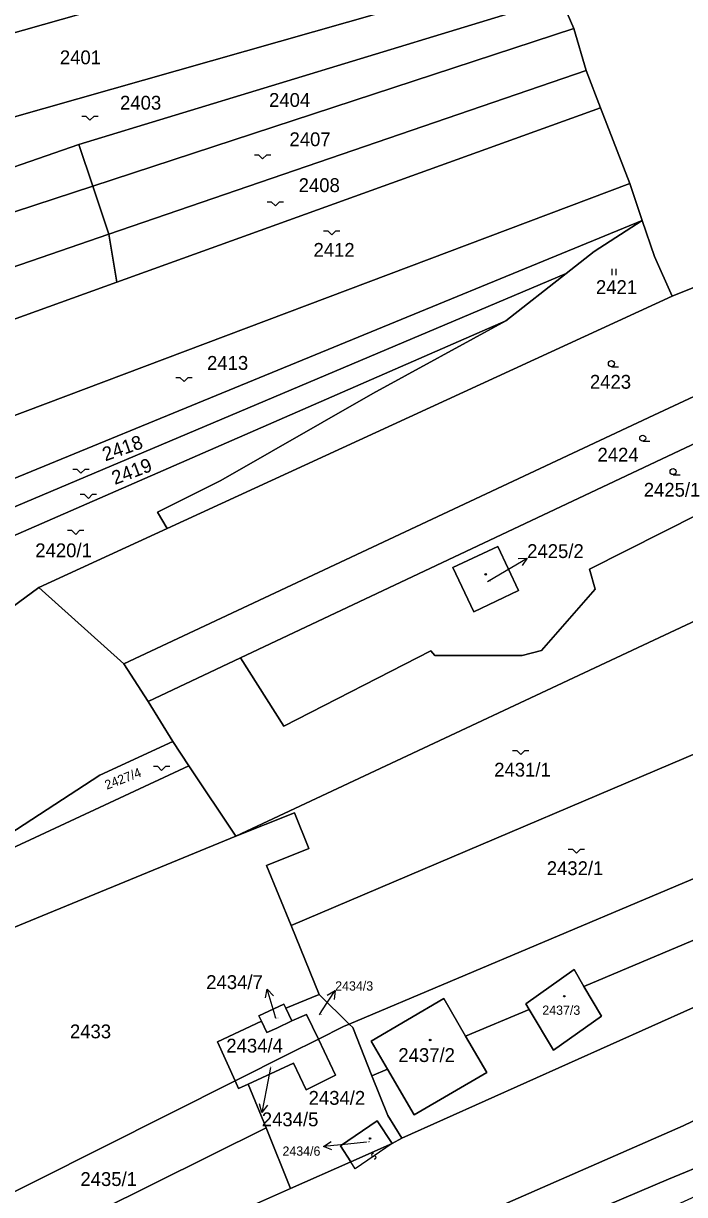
# Model space of a CAD drawing. Extents: x -596024 to -594475, y -1163820 to -1161957.
# Drawn here: x -595680.5 to -595599.2, y -1163522.9 to -1163378.9 of the extents above; entities that cross this region are included whole.
import ezdxf

# ---------------------------------------------------------------- set-up
doc = ezdxf.new("R2010")
doc.units = 0
for name, color, linetype in [('Level 1', 7, 'Continuous'), ('Level 13', 7, 'Continuous'), ('Level 3', 7, 'Continuous'), ('Level 4', 7, 'Continuous'), ('Level 5', 7, 'Continuous'), ('Level 57', 7, 'Continuous'), ('Level 60', 7, 'Continuous')]:
    doc.layers.add(name, color=color, linetype=linetype)

msp = doc.modelspace()

# ---------------------------------------------------------------- linework, layer by layer
at = {"layer": 'Level 1'}
for points in [[(-595619.16, -1163362.35), (-595777.25, -1163407.17)], [(-595615.88, -1163371.68), (-595719.5, -1163401.18), (-595717.29, -1163405.33)], [(-595673.65, -1163393.82), (-595614.46, -1163375.76)], [(-595614.46, -1163375.76), (-595612.85, -1163379.57)], [(-595671.94, -1163398.94), (-595612.85, -1163379.57)], [(-595612.85, -1163379.57), (-595611.3, -1163384.71)], [(-595611.3, -1163384.71), (-595669.97, -1163404.86)], [(-595611.3, -1163384.71), (-595609.55, -1163389.32)], [(-595669, -1163410.75), (-595609.55, -1163389.32)], [(-595609.55, -1163389.32), (-595605.97, -1163398.63)], [(-595688.84, -1163399.07), (-595673.65, -1163393.82)], [(-595673.65, -1163393.82), (-595671.94, -1163398.94)], [(-595712.76, -1163412.32), (-595671.94, -1163398.94)], [(-595605.97, -1163398.63), (-595695.28, -1163432.28), (-595696.91, -1163433.42)], [(-595671.94, -1163398.94), (-595669.97, -1163404.86)], [(-595605.97, -1163398.63), (-595604.42, -1163403.16)], [(-595600.74, -1163412.46), (-595568.94, -1163399.74)], [(-595689.43, -1163438.07), (-595604.42, -1163403.16)], [(-595668.12, -1163457.65), (-595603, -1163427.09), (-595553.43, -1163403.95)], [(-595604.42, -1163403.16), (-595610.34, -1163406.98), (-595613.78, -1163409.67)], [(-595600.74, -1163412.46), (-595602.94, -1163407.6), (-595604.42, -1163403.16)], [(-595669.97, -1163404.86), (-595708.54, -1163418.11)], [(-595669.97, -1163404.86), (-595669, -1163410.75)], [(-595686.75, -1163440.55), (-595613.78, -1163409.67)], [(-595653.78, -1163456.92), (-595600.6, -1163431.79), (-595551.01, -1163408.39)], [(-595653.78, -1163456.92), (-595648.46, -1163465.32), (-595630.42, -1163456.07), (-595629.93, -1163456.62), (-595619.2, -1163456.65), (-595616.81, -1163456.01), (-595610.22, -1163448.47), (-595610.93, -1163446.04), (-595579.41, -1163430.13), (-595547.03, -1163421.04), (-595551.01, -1163408.39)], [(-595613.78, -1163409.67), (-595621.21, -1163415.5)], [(-595699.66, -1163421.8), (-595669, -1163410.75)], [(-595662.79, -1163441.03), (-595600.74, -1163412.46)], [(-595690.49, -1163447.6), (-595684.07, -1163442.95), (-595621.21, -1163415.5)], [(-595621.21, -1163415.5), (-595637.53, -1163424.42), (-595656.23, -1163435.11), (-595664.01, -1163439.01), (-595662.79, -1163441.03)], [(-595678.57, -1163448.29), (-595662.79, -1163441.03)], [(-595627.69, -1163445.82), (-595625.12, -1163451.25), (-595619.62, -1163448.65), (-595622.19, -1163443.22), (-595627.69, -1163445.82)], [(-595678.57, -1163448.29), (-595686.13, -1163453.8)], [(-595678.57, -1163448.29), (-595668.12, -1163457.65)], [(-595591.83, -1163449.51), (-595654.39, -1163478.83)], [(-595510.93, -1163448.88), (-595575.39, -1163482.03), (-595611.59, -1163497.3)], [(-595507.26, -1163454.33), (-595572.51, -1163488.43), (-595633.97, -1163515.96)], [(-595653.78, -1163456.92), (-595665.15, -1163462.29)], [(-595668.12, -1163457.65), (-595665.15, -1163462.29)], [(-595665.15, -1163462.29), (-595662.12, -1163467.2)], [(-595584.78, -1163463.11), (-595647.58, -1163489.82)], [(-595662.12, -1163467.2), (-595671.07, -1163471.35), (-595692.43, -1163485.24)], [(-595660.14, -1163470.18), (-595662.12, -1163467.2)], [(-595692.43, -1163485.24), (-595660.14, -1163470.18)], [(-595654.39, -1163478.83), (-595660.14, -1163470.18)], [(-595500.96, -1163470.15), (-595566.74, -1163498.75), (-595599.4, -1163514.43), (-595648.28, -1163535.89)], [(-595647.58, -1163489.82), (-595650.59, -1163482.45), (-595645.42, -1163480.34), (-595647.18, -1163475.96), (-595654.39, -1163478.83)], [(-595640.43, -1163501.93), (-595578.39, -1163475.71)], [(-595499.05, -1163476.03), (-595563.65, -1163505.51), (-595601.21, -1163521.01), (-595625.94, -1163531.54), (-595641.33, -1163538.83)], [(-595711.26, -1163502.22), (-595654.39, -1163478.83)], [(-595647.58, -1163489.82), (-595644.13, -1163498.29)], [(-595611.59, -1163497.3), (-595612.8, -1163495.23), (-595618.74, -1163499.45), (-595618.33, -1163500.14)], [(-595618.33, -1163500.14), (-595615.34, -1163505.16), (-595609.44, -1163500.97), (-595611.59, -1163497.3)], [(-595648.23, -1163500), (-595644.13, -1163498.29)], [(-595644.13, -1163498.29), (-595640.43, -1163501.93)], [(-595626.13, -1163503.43), (-595628.83, -1163498.81), (-595637.76, -1163504.02), (-595635.74, -1163507.48)], [(-595648.23, -1163500), (-595648.48, -1163499.47), (-595651.55, -1163500.91), (-595651.23, -1163501.59)], [(-595647.5, -1163501.55), (-595648.23, -1163500)], [(-595618.33, -1163500.14), (-595626.13, -1163503.43)], [(-595651.23, -1163501.59), (-595656.62, -1163504.12), (-595654.45, -1163508.92)], [(-595651.23, -1163501.59), (-595650.57, -1163502.99), (-595649.35, -1163502.42), (-595647.5, -1163501.55)], [(-595647.5, -1163501.55), (-595645.67, -1163500.75), (-595644.23, -1163503.78)], [(-595640.43, -1163501.93), (-595641.16, -1163502.24), (-595644.23, -1163503.78)], [(-595637.64, -1163508.28), (-595640.01, -1163502.34), (-595640.43, -1163501.93)], [(-595644.23, -1163503.78), (-595647.84, -1163505.6), (-595654.45, -1163508.92)], [(-595652.84, -1163509.31), (-595647.29, -1163506.75), (-595645.74, -1163510.01), (-595642.12, -1163508.23), (-595644.23, -1163503.78)], [(-595635.74, -1163507.48), (-595632.47, -1163513.08), (-595623.54, -1163507.87), (-595626.13, -1163503.43)], [(-595635.74, -1163507.48), (-595637.64, -1163508.28)], [(-595654.45, -1163508.92), (-595695.34, -1163529.45)], [(-595654.45, -1163508.92), (-595654.03, -1163509.86), (-595652.84, -1163509.31)], [(-595633.97, -1163515.96), (-595635.7, -1163513.16), (-595637.64, -1163508.28)], [(-595652.84, -1163509.31), (-595650.66, -1163514.69)], [(-595650.66, -1163514.69), (-595692.13, -1163535.28)], [(-595650.66, -1163514.69), (-595647.64, -1163522.14)], [(-595640.25, -1163518.88), (-595641.52, -1163516.92), (-595637, -1163513.84), (-595635.14, -1163516.62)], [(-595633.97, -1163515.96), (-595635.14, -1163516.62)], [(-595635.14, -1163516.62), (-595640.25, -1163518.88)], [(-595640.25, -1163518.88), (-595647.64, -1163522.14)], [(-595647.64, -1163522.14), (-595688.61, -1163540.36)]]:
    msp.add_lwpolyline(points, dxfattribs=at)
at = {"layer": 'Level 13'}
for centre, start, end in [((-595637.52, -1163518.03), 71.453, 304.043), ((-595637.32, -1163518.33), 251.6674, 123.7654)]:
    msp.add_arc(centre, 0.184, start, end, dxfattribs=at)
at = {"layer": 'Level 3'}
msp.add_lwpolyline([(-595635.14, -1163516.62), (-595639.7, -1163519.73), (-595640.25, -1163518.88)], dxfattribs=at)
at = {"layer": 'Level 5'}
for p, q in [((-595608.12, -1163409.88), (-595608.12, -1163409.12)), ((-595607.62, -1163409.88), (-595607.62, -1163409.12)), ((-595608.22, -1163421.14), (-595607.34, -1163421.14)), ((-595604.36, -1163430.3), (-595603.48, -1163430.3)), ((-595600.64, -1163434.41), (-595599.77, -1163434.41))]:
    msp.add_line(p, q, dxfattribs=at)
for points in [[(-595673.3, -1163390.32), (-595672.8, -1163390.32), (-595672.3, -1163390.82), (-595671.8, -1163390.32), (-595671.3, -1163390.32)], [(-595652.08, -1163395.1), (-595651.58, -1163395.1), (-595651.08, -1163395.6), (-595650.58, -1163395.1), (-595650.08, -1163395.1)], [(-595650.51, -1163400.86), (-595650.01, -1163400.86), (-595649.51, -1163401.36), (-595649.01, -1163400.86), (-595648.51, -1163400.86)], [(-595643.58, -1163404.43), (-595643.08, -1163404.43), (-595642.58, -1163404.93), (-595642.08, -1163404.43), (-595641.58, -1163404.43)], [(-595661.74, -1163422.47), (-595661.24, -1163422.47), (-595660.74, -1163422.97), (-595660.24, -1163422.47), (-595659.74, -1163422.47)], [(-595674.4, -1163433.73), (-595673.9, -1163433.73), (-595673.4, -1163434.23), (-595672.9, -1163433.73), (-595672.4, -1163433.73)], [(-595673.49, -1163436.82), (-595672.99, -1163436.82), (-595672.49, -1163437.32), (-595671.99, -1163436.82), (-595671.49, -1163436.82)], [(-595675.05, -1163441.24), (-595674.55, -1163441.24), (-595674.05, -1163441.74), (-595673.55, -1163441.24), (-595673.05, -1163441.24)], [(-595620.36, -1163468.32), (-595619.86, -1163468.32), (-595619.36, -1163468.82), (-595618.86, -1163468.32), (-595618.36, -1163468.32)], [(-595664.49, -1163470.25), (-595663.99, -1163470.25), (-595663.49, -1163470.75), (-595662.99, -1163470.25), (-595662.49, -1163470.25)], [(-595613.52, -1163480.43), (-595613.02, -1163480.43), (-595612.52, -1163480.93), (-595612.02, -1163480.43), (-595611.52, -1163480.43)]]:
    msp.add_lwpolyline(points, dxfattribs=at)
for centre, radius in [((-595608.22, -1163420.76), 0.375), ((-595604.36, -1163429.92), 0.375), ((-595600.64, -1163434.03), 0.375), ((-595623.67, -1163446.66), 0.09), ((-595623.67, -1163446.66), 0.0521), ((-595614.01, -1163498.51), 0.09), ((-595614.01, -1163498.51), 0.0521), ((-595630.49, -1163503.9), 0.09), ((-595630.49, -1163503.9), 0.0521), ((-595637.87, -1163516), 0.09), ((-595637.87, -1163516), 0.0521)]:
    msp.add_circle(centre, radius, dxfattribs=at)
at = {"layer": 'Level 57'}
for p, q in [((-595621.15, -1163446.19), (-595618.57, -1163444.65)), ((-595623.43, -1163447.55), (-595621.15, -1163446.19)), ((-595649.68, -1163500.51), (-595650.53, -1163497.63)), ((-595643.8, -1163500.33), (-595642.16, -1163497.82)), ((-595644.1, -1163500.79), (-595643.8, -1163500.33)), ((-595649.46, -1163501.24), (-595649.68, -1163500.51)), ((-595650.13, -1163507.27), (-595650.62, -1163509.85)), ((-595650.62, -1163509.85), (-595651.18, -1163512.8)), ((-595640.61, -1163516.69), (-595643.6, -1163516.98)), ((-595638.31, -1163516.46), (-595640.61, -1163516.69))]:
    msp.add_line(p, q, dxfattribs=at)
for points in [[(-595619.69, -1163444.73), (-595618.57, -1163444.65), (-595619.17, -1163445.59)], [(-595650.72, -1163498.73), (-595650.53, -1163497.63), (-595649.76, -1163498.45)], [(-595643.13, -1163498.38), (-595642.16, -1163497.82), (-595642.29, -1163498.93)], [(-595650.5, -1163511.91), (-595651.18, -1163512.8), (-595651.48, -1163511.73)], [(-595642.56, -1163517.38), (-595643.6, -1163516.98), (-595642.65, -1163516.39)]]:
    msp.add_lwpolyline(points, dxfattribs=at)
at = {"layer": 'Level 60'}
for points in [[(-595537.99, -1163417.14), (-595549.16, -1163407.52), (-595553.43, -1163403.95), (-595568.94, -1163399.74), (-595600.74, -1163412.46), (-595602.94, -1163407.6), (-595604.42, -1163403.16), (-595605.97, -1163398.63), (-595609.55, -1163389.32), (-595611.3, -1163384.71), (-595612.85, -1163379.57), (-595614.46, -1163375.76), (-595615.88, -1163371.68), (-595619.16, -1163362.35), (-595624.92, -1163347.31), (-595627.7, -1163337.94), (-595629.34, -1163329.14), (-595631.99, -1163314.26), (-595622.47, -1163331.43), (-595608.09, -1163356.36), (-595591.53, -1163371.55), (-595570.47, -1163380.31), (-595555.95, -1163397.75), (-595548.27, -1163405.98)], [(-595768.79, -1163371.82), (-595747.54, -1163370.6), (-595745.21, -1163377.89), (-595738.54, -1163375.75), (-595740.32, -1163370.18), (-595738.69, -1163370.09), (-595624.92, -1163347.31), (-595619.16, -1163362.35), (-595777.25, -1163407.17), (-595793.68, -1163374.7)], [(-595717.29, -1163405.33), (-595725.74, -1163405.17), (-595730.22, -1163405.8), (-595736.36, -1163406.67), (-595751.45, -1163410.81), (-595750.51, -1163414.55), (-595767.7, -1163421.96), (-595777.25, -1163407.17), (-595619.16, -1163362.35), (-595615.88, -1163371.68), (-595719.5, -1163401.18)], [(-595688.84, -1163399.07), (-595717.29, -1163405.33), (-595719.5, -1163401.18), (-595615.88, -1163371.68), (-595614.46, -1163375.76), (-595673.65, -1163393.82)], [(-595614.46, -1163375.76), (-595612.85, -1163379.57), (-595671.94, -1163398.94), (-595673.65, -1163393.82)], [(-595612.85, -1163379.57), (-595611.3, -1163384.71), (-595669.97, -1163404.86), (-595671.94, -1163398.94)], [(-595611.3, -1163384.71), (-595609.55, -1163389.32), (-595669, -1163410.75), (-595669.97, -1163404.86)], [(-595700.48, -1163430.7), (-595701.16, -1163430.79), (-595699.66, -1163421.8), (-595669, -1163410.75), (-595609.55, -1163389.32), (-595605.97, -1163398.63), (-595695.28, -1163432.28), (-595696.91, -1163433.42), (-595702.61, -1163437.41), (-595701.42, -1163433.7)], [(-595688.84, -1163399.07), (-595673.65, -1163393.82), (-595671.94, -1163398.94), (-595712.76, -1163412.32), (-595746.8, -1163429.23), (-595748.63, -1163421.99), (-595716.1, -1163406.75)], [(-595671.94, -1163398.94), (-595669.97, -1163404.86), (-595708.54, -1163418.11), (-595712.76, -1163412.32)], [(-595605.97, -1163398.63), (-595604.42, -1163403.16), (-595689.43, -1163438.07), (-595694.42, -1163441.54), (-595695.81, -1163436.53), (-595696.91, -1163433.42), (-595695.28, -1163432.28)], [(-595600.74, -1163412.46), (-595568.94, -1163399.74), (-595553.43, -1163403.95), (-595603, -1163427.09), (-595668.12, -1163457.65), (-595678.57, -1163448.29), (-595662.79, -1163441.03)], [(-595689.43, -1163438.07), (-595604.42, -1163403.16), (-595610.34, -1163406.98), (-595613.78, -1163409.67), (-595686.75, -1163440.55)], [(-595553.43, -1163403.95), (-595549.16, -1163407.52), (-595551.01, -1163408.39), (-595600.6, -1163431.79), (-595653.78, -1163456.92), (-595665.15, -1163462.29), (-595668.12, -1163457.65), (-595603, -1163427.09)], [(-595637.53, -1163424.42), (-595621.21, -1163415.5), (-595613.78, -1163409.67), (-595610.34, -1163406.98), (-595604.42, -1163403.16), (-595602.94, -1163407.6), (-595600.74, -1163412.46), (-595662.79, -1163441.03), (-595664.01, -1163439.01), (-595656.23, -1163435.11)], [(-595669.97, -1163404.86), (-595669, -1163410.75), (-595699.66, -1163421.8), (-595699.37, -1163420.05), (-595704.84, -1163421.93), (-595708.54, -1163418.11)], [(-595549.16, -1163407.52), (-595537.99, -1163417.14), (-595533.68, -1163422.16), (-595591.83, -1163449.51), (-595654.39, -1163478.83), (-595660.14, -1163470.18), (-595662.12, -1163467.2), (-595665.15, -1163462.29), (-595653.78, -1163456.92), (-595648.46, -1163465.32), (-595630.42, -1163456.07), (-595629.93, -1163456.62), (-595619.2, -1163456.65), (-595616.81, -1163456.01), (-595610.22, -1163448.47), (-595610.93, -1163446.04), (-595579.41, -1163430.13), (-595547.03, -1163421.04), (-595551.01, -1163408.39)], [(-595728.22, -1163475), (-595730.56, -1163471.43), (-595686.75, -1163440.55), (-595613.78, -1163409.67), (-595621.21, -1163415.5), (-595684.07, -1163442.95), (-595690.49, -1163447.6)], [(-595653.78, -1163456.92), (-595600.6, -1163431.79), (-595551.01, -1163408.39), (-595547.03, -1163421.04), (-595579.41, -1163430.13), (-595610.93, -1163446.04), (-595610.22, -1163448.47), (-595616.81, -1163456.01), (-595619.2, -1163456.65), (-595629.93, -1163456.62), (-595630.42, -1163456.07), (-595648.46, -1163465.32)], [(-595621.21, -1163415.5), (-595637.53, -1163424.42), (-595656.23, -1163435.11), (-595664.01, -1163439.01), (-595662.79, -1163441.03), (-595678.57, -1163448.29), (-595686.13, -1163453.8), (-595690.49, -1163447.6), (-595684.07, -1163442.95)], [(-595514.34, -1163443.87), (-595510.93, -1163448.88), (-595575.39, -1163482.03), (-595611.59, -1163497.3), (-595612.8, -1163495.23), (-595618.74, -1163499.45), (-595618.33, -1163500.14), (-595626.13, -1163503.43), (-595628.83, -1163498.81), (-595637.76, -1163504.02), (-595635.74, -1163507.48), (-595637.64, -1163508.28), (-595640.01, -1163502.34), (-595640.43, -1163501.93), (-595578.39, -1163475.71)], [(-595627.69, -1163445.82), (-595625.12, -1163451.25), (-595619.62, -1163448.65), (-595622.19, -1163443.22)], [(-595625.12, -1163451.25), (-595627.69, -1163445.82), (-595622.19, -1163443.22), (-595619.62, -1163448.65)], [(-595720.25, -1163475.88), (-595716.25, -1163474.17), (-595712.17, -1163472.55), (-595710.65, -1163471.41), (-595706.42, -1163468.23), (-595701.4, -1163464.61), (-595695.7, -1163460.51), (-595690.65, -1163456.88), (-595686.13, -1163453.8), (-595678.57, -1163448.29), (-595668.12, -1163457.65), (-595665.15, -1163462.29), (-595662.12, -1163467.2), (-595671.07, -1163471.35), (-595692.43, -1163485.24), (-595696.47, -1163483.12), (-595716.62, -1163492.46), (-595724.4, -1163480.96), (-595719.4, -1163477.39)], [(-595591.83, -1163449.51), (-595588.52, -1163456.03), (-595584.78, -1163463.11), (-595647.58, -1163489.82), (-595650.59, -1163482.45), (-595645.42, -1163480.34), (-595647.18, -1163475.96), (-595654.39, -1163478.83)], [(-595510.93, -1163448.88), (-595507.26, -1163454.33), (-595572.51, -1163488.43), (-595633.97, -1163515.96), (-595635.7, -1163513.16), (-595637.64, -1163508.28), (-595635.74, -1163507.48), (-595632.47, -1163513.08), (-595623.54, -1163507.87), (-595626.13, -1163503.43), (-595618.33, -1163500.14), (-595615.34, -1163505.16), (-595609.44, -1163500.97), (-595611.59, -1163497.3), (-595575.39, -1163482.03)], [(-595505.84, -1163456.66), (-595500.96, -1163470.15), (-595566.74, -1163498.75), (-595599.4, -1163514.43), (-595648.28, -1163535.89), (-595652.37, -1163527.94), (-595679.34, -1163541.81), (-595671.02, -1163557.89), (-595674.6, -1163559.84), (-595679.58, -1163554.15), (-595688.61, -1163540.36), (-595647.64, -1163522.14), (-595640.25, -1163518.88), (-595635.14, -1163516.62), (-595633.97, -1163515.96), (-595572.51, -1163488.43), (-595507.26, -1163454.33)], [(-595584.78, -1163463.11), (-595578.39, -1163475.71), (-595640.43, -1163501.93), (-595644.13, -1163498.29), (-595647.58, -1163489.82)], [(-595671.07, -1163471.35), (-595662.12, -1163467.2), (-595660.14, -1163470.18), (-595692.43, -1163485.24)], [(-595654.39, -1163478.83), (-595711.26, -1163502.22), (-595714.84, -1163495.71), (-595692.43, -1163485.24), (-595660.14, -1163470.18)], [(-595499.05, -1163476.03), (-595563.65, -1163505.51), (-595601.21, -1163521.01), (-595625.94, -1163531.54), (-595641.33, -1163538.83), (-595642.54, -1163536.39), (-595646.88, -1163538.63), (-595648.28, -1163535.89), (-595599.4, -1163514.43), (-595566.74, -1163498.75), (-595500.96, -1163470.15)], [(-595695.34, -1163529.45), (-595703.25, -1163514.37), (-595707.46, -1163507.7), (-595711.26, -1163502.22), (-595654.39, -1163478.83), (-595647.18, -1163475.96), (-595645.42, -1163480.34), (-595650.59, -1163482.45), (-595647.58, -1163489.82), (-595644.13, -1163498.29), (-595648.23, -1163500), (-595648.48, -1163499.47), (-595651.55, -1163500.91), (-595651.23, -1163501.59), (-595656.62, -1163504.12), (-595654.45, -1163508.92)], [(-595563.65, -1163505.51), (-595499.05, -1163476.03), (-595498.35, -1163477.79), (-595599.71, -1163523.94), (-595622.93, -1163534.52), (-595623.55, -1163533.35), (-595639.87, -1163541.78), (-595641.33, -1163538.83), (-595625.94, -1163531.54), (-595601.21, -1163521.01)], [(-595609.44, -1163500.97), (-595615.34, -1163505.16), (-595618.33, -1163500.14), (-595618.74, -1163499.45), (-595612.8, -1163495.23), (-595611.59, -1163497.3)], [(-595647.5, -1163501.55), (-595648.23, -1163500), (-595644.13, -1163498.29), (-595640.43, -1163501.93), (-595641.16, -1163502.24), (-595644.23, -1163503.78), (-595645.67, -1163500.75)], [(-595623.54, -1163507.87), (-595632.47, -1163513.08), (-595635.74, -1163507.48), (-595637.76, -1163504.02), (-595628.83, -1163498.81), (-595626.13, -1163503.43)], [(-595650.57, -1163502.99), (-595651.23, -1163501.59), (-595651.55, -1163500.91), (-595648.48, -1163499.47), (-595648.23, -1163500), (-595647.5, -1163501.55), (-595649.35, -1163502.42)], [(-595656.62, -1163504.12), (-595651.23, -1163501.59), (-595650.57, -1163502.99), (-595649.35, -1163502.42), (-595647.5, -1163501.55), (-595645.67, -1163500.75), (-595644.23, -1163503.78), (-595647.84, -1163505.6), (-595654.45, -1163508.92)], [(-595645.74, -1163510.01), (-595642.12, -1163508.23), (-595644.23, -1163503.78), (-595641.16, -1163502.24), (-595640.43, -1163501.93), (-595640.01, -1163502.34), (-595637.64, -1163508.28), (-595635.7, -1163513.16), (-595633.97, -1163515.96), (-595635.14, -1163516.62), (-595637, -1163513.84), (-595641.52, -1163516.92), (-595640.25, -1163518.88), (-595647.64, -1163522.14), (-595650.66, -1163514.69), (-595652.84, -1163509.31), (-595647.29, -1163506.75)], [(-595642.12, -1163508.23), (-595645.74, -1163510.01), (-595647.29, -1163506.75), (-595652.84, -1163509.31), (-595654.03, -1163509.86), (-595654.45, -1163508.92), (-595647.84, -1163505.6), (-595644.23, -1163503.78)], [(-595692.13, -1163535.28), (-595695.34, -1163529.45), (-595654.45, -1163508.92), (-595654.03, -1163509.86), (-595652.84, -1163509.31), (-595650.66, -1163514.69)], [(-595688.61, -1163540.36), (-595692.13, -1163535.28), (-595650.66, -1163514.69), (-595647.64, -1163522.14)], [(-595641.52, -1163516.92), (-595637, -1163513.84), (-595635.14, -1163516.62), (-595640.25, -1163518.88)]]:
    msp.add_lwpolyline(points, close=True, dxfattribs=at)

# ---------------------------------------------------------------- texts
at = {"layer": 'Level 4'}
for s, height, p in [('2401', 1.7, (-595676, -1163383.96)), ('2403', 1.7, (-595668.6, -1163389.54)), ('2404', 1.7, (-595650.29, -1163389.2)), ('2407', 1.7, (-595647.78, -1163394.03)), ('2408', 1.7, (-595646.65, -1163399.67)), ('2412', 1.7, (-595644.83, -1163407.63)), ('2421', 1.7, (-595610.12, -1163412.2)), ('2413', 1.7, (-595657.91, -1163421.52)), ('2423', 1.7, (-595610.86, -1163423.84)), ('2424', 1.7, (-595609.93, -1163432.8)), ('2425/1', 1.7, (-595604.24, -1163437.11)), ('2420/1', 1.7, (-595679.02, -1163444.56)), ('2425/2', 0.1, (-595623.43, -1163447.55)), ('2431/1', 1.7, (-595622.62, -1163471.52)), ('2432/1', 1.7, (-595616.16, -1163483.63)), ('2437/3', 1.14, (-595616.71, -1163500.8)), ('2434/7', 0.1, (-595649.46, -1163501.24)), ('2434/3', 0.1, (-595644.1, -1163500.79)), ('2433', 1.7, (-595674.76, -1163503.69)), ('2434/4', 1.7, (-595655.54, -1163505.44)), ('2437/2', 1.7, (-595634.4, -1163506.6)), ('2434/5', 0.1, (-595650.13, -1163507.27)), ('2434/2', 1.7, (-595645.43, -1163511.86)), ('2434/6', 0.1, (-595638.31, -1163516.46)), ('2435/1', 1.7, (-595673.47, -1163521.84))]:
    msp.add_text(s, height=height, dxfattribs=at).set_placement(p)
for s, height, rotation, p in [('2418', 1.7, 19.4896, (-595670.41, -1163432.78)), ('2419', 1.7, 20.6694, (-595669.24, -1163435.68)), ('2427/4', 1.14, 21.1225, (-595670.22, -1163473.14))]:
    msp.add_text(s, height=height, rotation=rotation, dxfattribs=at).set_placement(p)
at = {"layer": 'Level 57'}
for s, height, p in [('2425/2', 1.7, (-595618.57, -1163444.65)), ('2434/7', 1.7, (-595658.01, -1163497.63)), ('2434/3', 1.14, (-595642.16, -1163497.82)), ('2434/5', 1.7, (-595651.18, -1163514.5)), ('2434/6', 1.14, (-595648.64, -1163518.12))]:
    msp.add_text(s, height=height, dxfattribs=at).set_placement(p)

doc.saveas('drawing.dxf')
